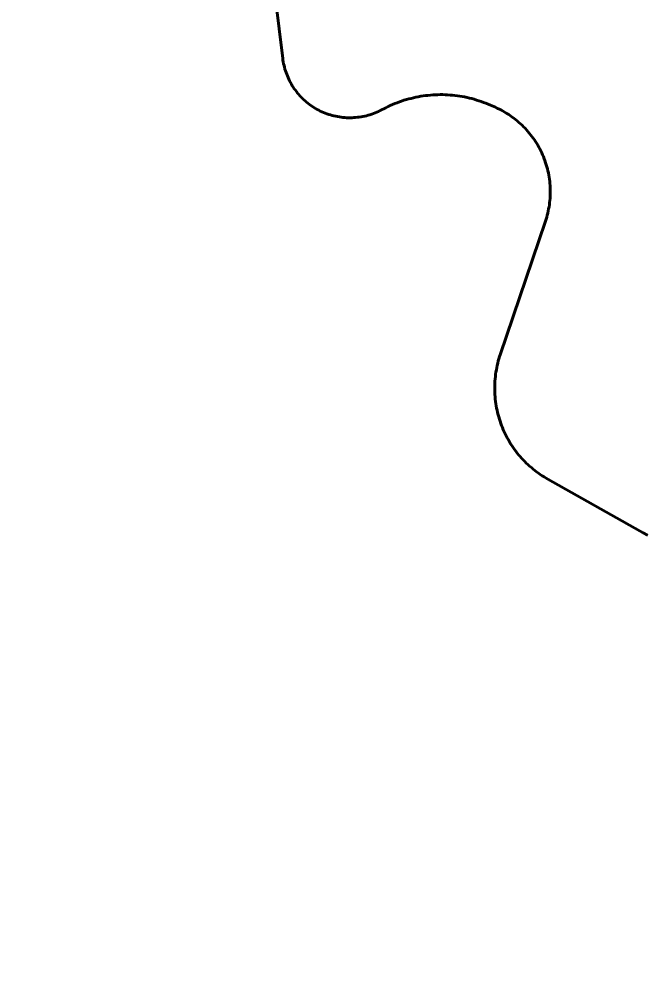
# Model space of a CAD drawing. Extents: x -1643653 to 4543381, y 1624270 to 13878484.
# Drawn here: x 613859 to 614878, y 8966425 to 8967992 of the extents above; entities that cross this region are included whole.
import ezdxf

# ---------------------------------------------------------------- set-up
doc = ezdxf.new("R2010")
doc.units = 0
doc.header["$LTSCALE"] = 200
for name, color, linetype, lineweight in [('1', 7, 'Continuous', 13), ('27', 7, 'Continuous', 53), ('60', 7, 'Continuous', 53)]:
    doc.layers.add(name, color=color, linetype=linetype, lineweight=lineweight)

msp = doc.modelspace()

# ---------------------------------------------------------------- linework, layer by layer
at = {"layer": '1', "lineweight": 25}
msp.add_spline([(814781, 9009175.5), (814787.2, 9009173.4), (814796.9, 9009173.4), (814799.4, 9009172.4), (814805.1, 9009174.5), (814805.6, 9009176.5), (814811.7, 9009179.5), (814811.7, 9009179.5), (814801.5, 9009181), (814790.7, 9009181.5), (814784.1, 9009183.1), (814777.4, 9009185.1), (814778.4, 9009175.5)], degree=3, dxfattribs=at)
at = {"layer": '27'}
for points in [[(614374.4, 8967833.8), (614371.5, 8967834.4), (614368.6, 8967835.2), (614365.8, 8967836), (614362.9, 8967836.8), (614360.1, 8967837.8), (614357.3, 8967838.8), (614354.6, 8967840), (614351.9, 8967841.2), (614349.2, 8967842.4), (614346.6, 8967843.7), (614343.9, 8967845.1), (614341.4, 8967846.6), (614338.8, 8967848.2), (614336.3, 8967849.8), (614333.9, 8967851.4), (614331.5, 8967853.2), (614329.1, 8967855), (614326.8, 8967856.8), (614324.6, 8967858.8), (614322.4, 8967860.8), (614320.2, 8967862.8), (614318.1, 8967864.9), (614316.1, 8967867.1), (614314.1, 8967869.3), (614312.2, 8967871.6), (614310.3, 8967873.9), (614308.6, 8967876.2), (614306.8, 8967878.7), (614305.2, 8967881.1), (614303.6, 8967883.6), (614302.1, 8967886.2), (614300.6, 8967888.7), (614299.2, 8967891.4), (614297.9, 8967894), (614296.7, 8967896.7), (614295.5, 8967899.5), (614294.4, 8967902.2), (614293.4, 8967905), (614292.5, 8967907.8), (614291.6, 8967910.6), (614290.8, 8967913.5), (614290.1, 8967916.4), (614289.4, 8967919.3), (614288.9, 8967922.2), (614288.4, 8967925.1), (614288, 8967928), (614253.6, 8968209.2)], [(614253.6, 8968209.2), (614288, 8967928), (614288.4, 8967925.1), (614288.9, 8967922.2), (614289.4, 8967919.3), (614290.1, 8967916.4), (614290.8, 8967913.5), (614291.6, 8967910.6), (614292.5, 8967907.8), (614293.4, 8967905), (614294.4, 8967902.2), (614295.5, 8967899.5), (614296.7, 8967896.7), (614297.9, 8967894), (614299.2, 8967891.4), (614300.6, 8967888.7), (614302.1, 8967886.2), (614303.6, 8967883.6), (614305.2, 8967881.1), (614306.8, 8967878.7), (614308.6, 8967876.2), (614310.3, 8967873.9), (614312.2, 8967871.6), (614314.1, 8967869.3), (614316.1, 8967867.1), (614318.1, 8967864.9), (614320.2, 8967862.8), (614322.4, 8967860.8), (614324.6, 8967858.8), (614326.8, 8967856.8), (614329.1, 8967855), (614331.5, 8967853.2), (614333.9, 8967851.4), (614336.3, 8967849.8), (614338.8, 8967848.2), (614341.4, 8967846.6), (614343.9, 8967845.1), (614346.6, 8967843.7), (614349.2, 8967842.4), (614351.9, 8967841.2), (614354.6, 8967840), (614357.3, 8967838.8), (614360.1, 8967837.8), (614362.9, 8967836.8), (614365.8, 8967836), (614368.6, 8967835.2), (614371.5, 8967834.4), (614374.4, 8967833.8)], [(614703.5, 8967786.7), (614701.7, 8967789.6), (614699.8, 8967792.6), (614697.9, 8967795.5), (614696, 8967798.3), (614693.9, 8967801.1), (614691.8, 8967803.8), (614689.6, 8967806.5), (614687.4, 8967809.2), (614685.1, 8967811.8), (614682.7, 8967814.3), (614680.3, 8967816.8), (614677.9, 8967819.2), (614675.3, 8967821.6), (614672.8, 8967823.9), (614670.1, 8967826.2), (614667.4, 8967828.4), (614664.7, 8967830.5), (614661.9, 8967832.6), (614659.1, 8967834.6), (614656.2, 8967836.5), (614653.3, 8967838.4), (614650.3, 8967840.2), (614647.3, 8967841.9), (614644.3, 8967843.6), (614641.2, 8967845.2), (614638.1, 8967846.7), (614635, 8967848.1), (614634.4, 8967848.4), (614626.2, 8967852), (614622.6, 8967853.6), (614618.8, 8967855.1), (614615.1, 8967856.5), (614611.3, 8967857.8), (614607.6, 8967859.1), (614603.7, 8967860.3), (614599.9, 8967861.5), (614596, 8967862.5), (614592.2, 8967863.5), (614588.3, 8967864.4), (614584.3, 8967865.2), (614580.4, 8967865.9), (614576.5, 8967866.6), (614572.5, 8967867.2), (614568.5, 8967867.7), (614564.6, 8967868.1), (614560.6, 8967868.4), (614556.6, 8967868.7), (614552.6, 8967868.9), (614548.6, 8967869), (614544.6, 8967869), (614540.6, 8967868.9), (614536.6, 8967868.8), (614532.6, 8967868.6), (614528.6, 8967868.3), (614524.6, 8967867.9), (614520.7, 8967867.4), (614516.7, 8967866.9), (614512.7, 8967866.3), (614508.8, 8967865.6), (614504.9, 8967864.8), (614501, 8967864), (614497.1, 8967863), (614493.2, 8967862), (614489.4, 8967860.9), (614485.5, 8967859.8), (614481.7, 8967858.5), (614478, 8967857.2), (614474.2, 8967855.8), (614470.5, 8967854.4), (614466.8, 8967852.8), (614463.1, 8967851.2), (614459.5, 8967849.5), (614455.9, 8967847.8), (614455.8, 8967847.7), (614446.6, 8967843.1), (614443.9, 8967841.8), (614441.2, 8967840.6), (614438.5, 8967839.4), (614435.7, 8967838.3), (614432.9, 8967837.3), (614430.1, 8967836.4), (614427.2, 8967835.6), (614424.4, 8967834.8), (614421.5, 8967834.1), (614418.6, 8967833.5), (614415.7, 8967832.9), (614412.7, 8967832.5), (614409.8, 8967832.1), (614406.8, 8967831.8), (614403.9, 8967831.6), (614400.9, 8967831.4), (614398, 8967831.4), (614395, 8967831.4), (614392, 8967831.5), (614389.1, 8967831.7), (614386.1, 8967831.9), (614383.2, 8967832.3), (614380.2, 8967832.7), (614377.3, 8967833.2), (614374.4, 8967833.8)], [(614374.4, 8967833.8), (614377.3, 8967833.2), (614380.2, 8967832.7), (614383.2, 8967832.3), (614386.1, 8967831.9), (614389.1, 8967831.7), (614392, 8967831.5), (614395, 8967831.4), (614398, 8967831.4), (614400.9, 8967831.4), (614403.9, 8967831.6), (614406.8, 8967831.8), (614409.8, 8967832.1), (614412.7, 8967832.5), (614415.7, 8967832.9), (614418.6, 8967833.5), (614421.5, 8967834.1), (614424.4, 8967834.8), (614427.2, 8967835.6), (614430.1, 8967836.4), (614432.9, 8967837.3), (614435.7, 8967838.3), (614438.5, 8967839.4), (614441.2, 8967840.6), (614443.9, 8967841.8), (614446.6, 8967843.1), (614455.8, 8967847.7), (614455.9, 8967847.8), (614459.5, 8967849.5), (614463.1, 8967851.2), (614466.8, 8967852.8), (614470.5, 8967854.4), (614474.2, 8967855.8), (614478, 8967857.2), (614481.7, 8967858.5), (614485.5, 8967859.8), (614489.4, 8967860.9), (614493.2, 8967862), (614497.1, 8967863), (614501, 8967864), (614504.9, 8967864.8), (614508.8, 8967865.6), (614512.7, 8967866.3), (614516.7, 8967866.9), (614520.7, 8967867.4), (614524.6, 8967867.9), (614528.6, 8967868.3), (614532.6, 8967868.6), (614536.6, 8967868.8), (614540.6, 8967868.9), (614544.6, 8967869), (614548.6, 8967869), (614552.6, 8967868.9), (614556.6, 8967868.7), (614560.6, 8967868.4), (614564.6, 8967868.1), (614568.5, 8967867.7), (614572.5, 8967867.2), (614576.5, 8967866.6), (614580.4, 8967865.9), (614584.3, 8967865.2), (614588.3, 8967864.4), (614592.2, 8967863.5), (614596, 8967862.5), (614599.9, 8967861.5), (614603.7, 8967860.3), (614607.6, 8967859.1), (614611.3, 8967857.8), (614615.1, 8967856.5), (614618.8, 8967855.1), (614622.6, 8967853.6), (614626.2, 8967852), (614634.4, 8967848.4), (614635, 8967848.1), (614638.1, 8967846.7), (614641.2, 8967845.2), (614644.3, 8967843.6), (614647.3, 8967841.9), (614650.3, 8967840.2), (614653.3, 8967838.4), (614656.2, 8967836.5), (614659.1, 8967834.6), (614661.9, 8967832.6), (614664.7, 8967830.5), (614667.4, 8967828.4), (614670.1, 8967826.2), (614672.8, 8967823.9), (614675.3, 8967821.6), (614677.9, 8967819.2), (614680.3, 8967816.8), (614682.7, 8967814.3), (614685.1, 8967811.8), (614687.4, 8967809.2), (614689.6, 8967806.5), (614691.8, 8967803.8), (614693.9, 8967801.1), (614696, 8967798.3), (614697.9, 8967795.5), (614699.8, 8967792.6), (614701.7, 8967789.6), (614703.5, 8967786.7)], [(614713.8, 8967246.7), (614710.7, 8967248.6), (614707.6, 8967250.7), (614704.6, 8967252.8), (614701.6, 8967255), (614698.7, 8967257.2), (614695.8, 8967259.5), (614693, 8967261.9), (614690.2, 8967264.3), (614687.5, 8967266.8), (614684.8, 8967269.3), (614682.2, 8967271.9), (614679.6, 8967274.6), (614677.1, 8967277.3), (614674.7, 8967280.1), (614672.3, 8967282.9), (614670, 8967285.7), (614667.7, 8967288.7), (614665.5, 8967291.6), (614663.4, 8967294.6), (614661.3, 8967297.7), (614659.3, 8967300.8), (614657.4, 8967303.9), (614655.6, 8967307.1), (614653.8, 8967310.3), (614652.1, 8967313.6), (614650.4, 8967316.9), (614648.8, 8967320.2), (614647.3, 8967323.6), (614645.9, 8967327), (614644.5, 8967330.4), (614643.3, 8967333.9), (614642.1, 8967337.4), (614640.9, 8967340.9), (614639.9, 8967344.4), (614638.9, 8967348), (614638, 8967351.6), (614637.2, 8967355.2), (614636.4, 8967358.8), (614635.8, 8967362.4), (614635.2, 8967366), (614634.7, 8967369.7), (614634.3, 8967373.3), (614633.9, 8967377), (614633.6, 8967380.7), (614633.5, 8967384.4), (614633.3, 8967388.1), (614633.3, 8967391.8), (614633.4, 8967395.5), (614633.5, 8967399.1), (614633.7, 8967402.8), (614634, 8967406.5), (614634.4, 8967410.2), (614634.8, 8967413.8), (614635.4, 8967417.5), (614636, 8967421.1), (614636.7, 8967424.7), (614637.4, 8967428.3), (614638.3, 8967431.9), (614639.2, 8967435.5), (614640.2, 8967439), (614641.3, 8967442.6), (614642.3, 8967445.7), (614715.9, 8967663), (614717, 8967666.3), (614718, 8967669.6), (614718.9, 8967672.9), (614719.8, 8967676.3), (614720.5, 8967679.7), (614721.2, 8967683.1), (614721.8, 8967686.5), (614722.4, 8967689.9), (614722.8, 8967693.3), (614723.2, 8967696.8), (614723.5, 8967700.2), (614723.7, 8967703.7), (614723.8, 8967707.2), (614723.9, 8967710.6), (614723.8, 8967714.1), (614723.7, 8967717.5), (614723.6, 8967721), (614723.3, 8967724.5), (614722.9, 8967727.9), (614722.5, 8967731.3), (614722, 8967734.8), (614721.4, 8967738.2), (614720.8, 8967741.6), (614720, 8967745), (614719.2, 8967748.3), (614718.3, 8967751.7), (614717.3, 8967755), (614716.3, 8967758.3), (614715.1, 8967761.6), (614713.9, 8967764.8), (614712.7, 8967768.1), (614711.3, 8967771.2), (614709.9, 8967774.4), (614708.4, 8967777.5), (614706.8, 8967780.6), (614705.2, 8967783.7), (614703.5, 8967786.7)], [(614703.5, 8967786.7), (614705.2, 8967783.7), (614706.8, 8967780.6), (614708.4, 8967777.5), (614709.9, 8967774.4), (614711.3, 8967771.2), (614712.7, 8967768.1), (614713.9, 8967764.8), (614715.1, 8967761.6), (614716.3, 8967758.3), (614717.3, 8967755), (614718.3, 8967751.7), (614719.2, 8967748.3), (614720, 8967745), (614720.8, 8967741.6), (614721.4, 8967738.2), (614722, 8967734.8), (614722.5, 8967731.3), (614722.9, 8967727.9), (614723.3, 8967724.5), (614723.6, 8967721), (614723.7, 8967717.5), (614723.8, 8967714.1), (614723.9, 8967710.6), (614723.8, 8967707.2), (614723.7, 8967703.7), (614723.5, 8967700.2), (614723.2, 8967696.8), (614722.8, 8967693.3), (614722.4, 8967689.9), (614721.8, 8967686.5), (614721.2, 8967683.1), (614720.5, 8967679.7), (614719.8, 8967676.3), (614718.9, 8967672.9), (614718, 8967669.6), (614717, 8967666.3), (614715.9, 8967663), (614642.3, 8967445.7), (614641.3, 8967442.6), (614640.2, 8967439), (614639.2, 8967435.5), (614638.3, 8967431.9), (614637.4, 8967428.3), (614636.7, 8967424.7), (614636, 8967421.1), (614635.4, 8967417.5), (614634.8, 8967413.8), (614634.4, 8967410.2), (614634, 8967406.5), (614633.7, 8967402.8), (614633.5, 8967399.1), (614633.4, 8967395.5), (614633.3, 8967391.8), (614633.3, 8967388.1), (614633.5, 8967384.4), (614633.6, 8967380.7), (614633.9, 8967377), (614634.3, 8967373.3), (614634.7, 8967369.7), (614635.2, 8967366), (614635.8, 8967362.4), (614636.4, 8967358.8), (614637.2, 8967355.2), (614638, 8967351.6), (614638.9, 8967348), (614639.9, 8967344.4), (614640.9, 8967340.9), (614642.1, 8967337.4), (614643.3, 8967333.9), (614644.5, 8967330.4), (614645.9, 8967327), (614647.3, 8967323.6), (614648.8, 8967320.2), (614650.4, 8967316.9), (614652.1, 8967313.6), (614653.8, 8967310.3), (614655.6, 8967307.1), (614657.4, 8967303.9), (614659.3, 8967300.8), (614661.3, 8967297.7), (614663.4, 8967294.6), (614665.5, 8967291.6), (614667.7, 8967288.7), (614670, 8967285.7), (614672.3, 8967282.9), (614674.7, 8967280.1), (614677.1, 8967277.3), (614679.6, 8967274.6), (614682.2, 8967271.9), (614684.8, 8967269.3), (614687.5, 8967266.8), (614690.2, 8967264.3), (614693, 8967261.9), (614695.8, 8967259.5), (614698.7, 8967257.2), (614701.6, 8967255), (614704.6, 8967252.8), (614707.6, 8967250.7), (614710.7, 8967248.6), (614713.8, 8967246.7)], [(614882.4, 8967152), (614875.4, 8967155.8), (614870.3, 8967158.7), (614720.1, 8967242.9), (614716.9, 8967244.8), (614713.8, 8967246.7)], [(614713.8, 8967246.7), (614716.9, 8967244.8), (614720.1, 8967242.9), (614870.3, 8967158.7), (614875.4, 8967155.8), (614882.4, 8967152)]]:
    msp.add_lwpolyline(points, dxfattribs=at)
at = {"layer": '60'}
for points in [[(614374.4, 8967833.8), (614371.5, 8967834.4), (614368.6, 8967835.2), (614365.8, 8967836), (614362.9, 8967836.8), (614360.1, 8967837.8), (614357.3, 8967838.8), (614354.6, 8967840), (614351.9, 8967841.2), (614349.2, 8967842.4), (614346.6, 8967843.7), (614343.9, 8967845.1), (614341.4, 8967846.6), (614338.8, 8967848.2), (614336.3, 8967849.8), (614333.9, 8967851.4), (614331.5, 8967853.2), (614329.1, 8967855), (614326.8, 8967856.8), (614324.6, 8967858.8), (614322.4, 8967860.8), (614320.2, 8967862.8), (614318.1, 8967864.9), (614316.1, 8967867.1), (614314.1, 8967869.3), (614312.2, 8967871.6), (614310.3, 8967873.9), (614308.6, 8967876.2), (614306.8, 8967878.7), (614305.2, 8967881.1), (614303.6, 8967883.6), (614302.1, 8967886.2), (614300.6, 8967888.7), (614299.2, 8967891.4), (614297.9, 8967894), (614296.7, 8967896.7), (614295.5, 8967899.5), (614294.4, 8967902.2), (614293.4, 8967905), (614292.5, 8967907.8), (614291.6, 8967910.6), (614290.8, 8967913.5), (614290.1, 8967916.4), (614289.4, 8967919.3), (614288.9, 8967922.2), (614288.4, 8967925.1), (614288, 8967928), (614253.6, 8968209.2)], [(614703.5, 8967786.7), (614701.7, 8967789.6), (614699.8, 8967792.6), (614697.9, 8967795.5), (614696, 8967798.3), (614693.9, 8967801.1), (614691.8, 8967803.8), (614689.6, 8967806.5), (614687.4, 8967809.2), (614685.1, 8967811.8), (614682.7, 8967814.3), (614680.3, 8967816.8), (614677.9, 8967819.2), (614675.3, 8967821.6), (614672.8, 8967823.9), (614670.1, 8967826.2), (614667.4, 8967828.4), (614664.7, 8967830.5), (614661.9, 8967832.6), (614659.1, 8967834.6), (614656.2, 8967836.5), (614653.3, 8967838.4), (614650.3, 8967840.2), (614647.3, 8967841.9), (614644.3, 8967843.6), (614641.2, 8967845.2), (614638.1, 8967846.7), (614635, 8967848.1), (614634.4, 8967848.4), (614626.2, 8967852), (614622.6, 8967853.6), (614618.8, 8967855.1), (614615.1, 8967856.5), (614611.3, 8967857.8), (614607.6, 8967859.1), (614603.7, 8967860.3), (614599.9, 8967861.5), (614596, 8967862.5), (614592.2, 8967863.5), (614588.3, 8967864.4), (614584.3, 8967865.2), (614580.4, 8967865.9), (614576.5, 8967866.6), (614572.5, 8967867.2), (614568.5, 8967867.7), (614564.6, 8967868.1), (614560.6, 8967868.4), (614556.6, 8967868.7), (614552.6, 8967868.9), (614548.6, 8967869), (614544.6, 8967869), (614540.6, 8967868.9), (614536.6, 8967868.8), (614532.6, 8967868.6), (614528.6, 8967868.3), (614524.6, 8967867.9), (614520.7, 8967867.4), (614516.7, 8967866.9), (614512.7, 8967866.3), (614508.8, 8967865.6), (614504.9, 8967864.8), (614501, 8967864), (614497.1, 8967863), (614493.2, 8967862), (614489.4, 8967860.9), (614485.5, 8967859.8), (614481.7, 8967858.5), (614478, 8967857.2), (614474.2, 8967855.8), (614470.5, 8967854.4), (614466.8, 8967852.8), (614463.1, 8967851.2), (614459.5, 8967849.5), (614455.9, 8967847.8), (614455.8, 8967847.7), (614446.6, 8967843.1), (614443.9, 8967841.8), (614441.2, 8967840.6), (614438.5, 8967839.4), (614435.7, 8967838.3), (614432.9, 8967837.3), (614430.1, 8967836.4), (614427.2, 8967835.6), (614424.4, 8967834.8), (614421.5, 8967834.1), (614418.6, 8967833.5), (614415.7, 8967832.9), (614412.7, 8967832.5), (614409.8, 8967832.1), (614406.8, 8967831.8), (614403.9, 8967831.6), (614400.9, 8967831.4), (614398, 8967831.4), (614395, 8967831.4), (614392, 8967831.5), (614389.1, 8967831.7), (614386.1, 8967831.9), (614383.2, 8967832.3), (614380.2, 8967832.7), (614377.3, 8967833.2), (614374.4, 8967833.8)], [(614713.8, 8967246.7), (614710.7, 8967248.6), (614707.6, 8967250.7), (614704.6, 8967252.8), (614701.6, 8967255), (614698.7, 8967257.2), (614695.8, 8967259.5), (614693, 8967261.9), (614690.2, 8967264.3), (614687.5, 8967266.8), (614684.8, 8967269.3), (614682.2, 8967271.9), (614679.6, 8967274.6), (614677.1, 8967277.3), (614674.7, 8967280.1), (614672.3, 8967282.9), (614670, 8967285.7), (614667.7, 8967288.7), (614665.5, 8967291.6), (614663.4, 8967294.6), (614661.3, 8967297.7), (614659.3, 8967300.8), (614657.4, 8967303.9), (614655.6, 8967307.1), (614653.8, 8967310.3), (614652.1, 8967313.6), (614650.4, 8967316.9), (614648.8, 8967320.2), (614647.3, 8967323.6), (614645.9, 8967327), (614644.5, 8967330.4), (614643.3, 8967333.9), (614642.1, 8967337.4), (614640.9, 8967340.9), (614639.9, 8967344.4), (614638.9, 8967348), (614638, 8967351.6), (614637.2, 8967355.2), (614636.4, 8967358.8), (614635.8, 8967362.4), (614635.2, 8967366), (614634.7, 8967369.7), (614634.3, 8967373.3), (614633.9, 8967377), (614633.6, 8967380.7), (614633.5, 8967384.4), (614633.3, 8967388.1), (614633.3, 8967391.8), (614633.4, 8967395.5), (614633.5, 8967399.1), (614633.7, 8967402.8), (614634, 8967406.5), (614634.4, 8967410.2), (614634.8, 8967413.8), (614635.4, 8967417.5), (614636, 8967421.1), (614636.7, 8967424.7), (614637.4, 8967428.3), (614638.3, 8967431.9), (614639.2, 8967435.5), (614640.2, 8967439), (614641.3, 8967442.6), (614642.3, 8967445.7), (614715.9, 8967663), (614717, 8967666.3), (614718, 8967669.6), (614718.9, 8967672.9), (614719.8, 8967676.3), (614720.5, 8967679.7), (614721.2, 8967683.1), (614721.8, 8967686.5), (614722.4, 8967689.9), (614722.8, 8967693.3), (614723.2, 8967696.8), (614723.5, 8967700.2), (614723.7, 8967703.7), (614723.8, 8967707.2), (614723.9, 8967710.6), (614723.8, 8967714.1), (614723.7, 8967717.5), (614723.6, 8967721), (614723.3, 8967724.5), (614722.9, 8967727.9), (614722.5, 8967731.3), (614722, 8967734.8), (614721.4, 8967738.2), (614720.8, 8967741.6), (614720, 8967745), (614719.2, 8967748.3), (614718.3, 8967751.7), (614717.3, 8967755), (614716.3, 8967758.3), (614715.1, 8967761.6), (614713.9, 8967764.8), (614712.7, 8967768.1), (614711.3, 8967771.2), (614709.9, 8967774.4), (614708.4, 8967777.5), (614706.8, 8967780.6), (614705.2, 8967783.7), (614703.5, 8967786.7)], [(614882.4, 8967152), (614875.4, 8967155.8), (614870.3, 8967158.7), (614720.1, 8967242.9), (614716.9, 8967244.8), (614713.8, 8967246.7)]]:
    msp.add_lwpolyline(points, dxfattribs=at)

doc.saveas('drawing.dxf')
